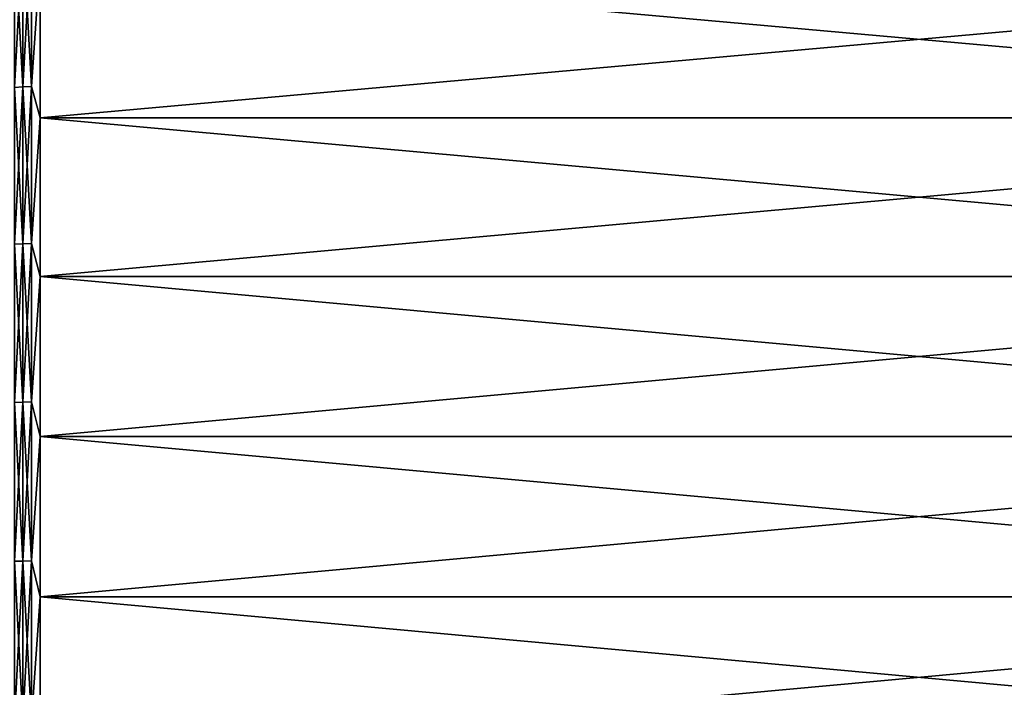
# Model space of a CAD drawing. Header units: metres. Extents: x -2 to 85, y -75 to 96.
# Tile 380 of 444: x 70.5 to 77.82, y 28.1 to 33.06. Entities that reach past the tile are written whole.
import ezdxf

# ---------------------------------------------------------------- set-up
doc = ezdxf.new("R2010")
doc.units = ezdxf.units.M
doc.layers.add('solid_20204500', color=7, linetype='CONTINUOUS')

msp = doc.modelspace()

# ---------------------------------------------------------------- linework, layer by layer
at = {"layer": 'solid_20204500'}
for points in [[(70.521156, 33.720554, 22.775688), (70.459145, 33.715443, 22.755344), (70.459145, 32.560219, 23.0147)], [(70.521156, 32.564297, 23.035275), (70.521156, 33.720554, 22.775688), (70.459145, 32.560219, 23.0147)], [(70.521156, 33.720554, -22.775688), (70.521156, 32.564297, -23.035275), (70.459145, 33.715443, -22.755344)], [(70.521156, 32.564297, -23.035275), (70.459145, 32.560219, -23.0147), (70.459145, 33.715443, -22.755344)], [(70.585388, 33.723644, 22.787998), (70.521156, 33.720554, 22.775688), (70.521156, 32.564297, 23.035275)], [(70.585388, 32.566765, 23.047726), (70.585388, 33.723644, 22.787998), (70.521156, 32.564297, 23.035275)], [(70.585388, 33.723644, -22.787998), (70.585388, 32.566765, -23.047726), (70.521156, 33.720554, -22.775688)], [(70.585388, 32.566765, -23.047726), (70.521156, 32.564297, -23.035275), (70.521156, 33.720554, -22.775688)], [(70.585388, 33.723644, -22.787998), (70.650002, 33.504349, -22.846272), (70.585388, 32.566765, -23.047726)], [(70.585388, 32.566765, 23.047726), (70.650002, 33.504349, 22.846272), (70.585388, 33.723644, 22.787998)], [(70.585388, 32.566765, -23.047726), (70.650002, 33.504349, -22.846272), (70.650002, 32.334671, -23.096767)], [(70.585388, 32.566765, 23.047726), (70.650002, 32.334671, 23.096767), (70.650002, 33.504349, 22.846272)], [(83.727272, 32.334671, -23.096767), (70.650002, 32.334671, -23.096767), (70.650002, 33.504349, -22.846272)], [(83.727272, 33.504349, -22.846272), (83.727272, 32.334671, -23.096767), (70.650002, 33.504349, -22.846272)], [(83.727272, 33.504349, 22.846272), (70.650002, 33.504349, 22.846272), (70.650002, 32.334671, 23.096767)], [(83.727272, 32.334671, 23.096767), (83.727272, 33.504349, 22.846272), (70.650002, 32.334671, 23.096767)], [(70.521156, 32.564297, 23.035275), (70.459145, 32.560219, 23.0147), (70.459145, 31.393383, 23.215446)], [(70.521156, 31.396416, 23.2362), (70.521156, 32.564297, 23.035275), (70.459145, 31.393383, 23.215446)], [(70.521156, 32.564297, -23.035275), (70.521156, 31.396416, -23.2362), (70.459145, 32.560219, -23.0147)], [(70.521156, 31.396416, -23.2362), (70.459145, 31.393383, -23.215446), (70.459145, 32.560219, -23.0147)], [(70.585388, 32.566765, 23.047726), (70.521156, 32.564297, 23.035275), (70.521156, 31.396416, 23.2362)], [(70.585388, 31.398252, 23.24876), (70.585388, 32.566765, 23.047726), (70.521156, 31.396416, 23.2362)], [(70.585388, 32.566765, -23.047726), (70.585388, 31.398252, -23.24876), (70.521156, 32.564297, -23.035275)], [(70.585388, 31.398252, -23.24876), (70.521156, 31.396416, -23.2362), (70.521156, 32.564297, -23.035275)], [(70.585388, 32.566765, -23.047726), (70.650002, 32.334671, -23.096767), (70.585388, 31.398252, -23.24876)], [(70.585388, 31.398252, 23.24876), (70.650002, 32.334671, 23.096767), (70.585388, 32.566765, 23.047726)], [(70.585388, 31.398252, -23.24876), (70.650002, 32.334671, -23.096767), (70.650002, 31.153761, -23.287416)], [(70.585388, 31.398252, 23.24876), (70.650002, 31.153761, 23.287416), (70.650002, 32.334671, 23.096767)], [(83.727272, 31.153761, -23.287416), (70.650002, 31.153761, -23.287416), (70.650002, 32.334671, -23.096767)], [(83.727272, 32.334671, -23.096767), (83.727272, 31.153761, -23.287416), (70.650002, 32.334671, -23.096767)], [(83.727272, 32.334671, 23.096767), (70.650002, 32.334671, 23.096767), (70.650002, 31.153761, 23.287416)], [(83.727272, 31.153761, 23.287416), (83.727272, 32.334671, 23.096767), (70.650002, 31.153761, 23.287416)], [(70.521156, 31.396416, 23.2362), (70.459145, 31.393383, 23.215446), (70.459145, 30.217905, 23.357075)], [(70.521156, 30.219887, 23.377954), (70.521156, 31.396416, 23.2362), (70.459145, 30.217905, 23.357075)], [(70.521156, 31.396416, -23.2362), (70.521156, 30.219887, -23.377954), (70.459145, 31.393383, -23.215446)], [(70.521156, 30.219887, -23.377954), (70.459145, 30.217905, -23.357075), (70.459145, 31.393383, -23.215446)], [(70.585388, 31.398252, 23.24876), (70.521156, 31.396416, 23.2362), (70.521156, 30.219887, 23.377954)], [(70.585388, 30.221088, 23.390591), (70.585388, 31.398252, 23.24876), (70.521156, 30.219887, 23.377954)], [(70.585388, 31.398252, -23.24876), (70.585388, 30.221088, -23.390591), (70.521156, 31.396416, -23.2362)], [(70.585388, 30.221088, -23.390591), (70.521156, 30.219887, -23.377954), (70.521156, 31.396416, -23.2362)], [(70.585388, 31.398252, -23.24876), (70.650002, 31.153761, -23.287416), (70.585388, 30.221088, -23.390591)], [(70.585388, 30.221088, 23.390591), (70.650002, 31.153761, 23.287416), (70.585388, 31.398252, 23.24876)], [(70.585388, 30.221088, -23.390591), (70.650002, 31.153761, -23.287416), (70.650002, 29.96468, -23.417728)], [(70.585388, 30.221088, 23.390591), (70.650002, 29.96468, 23.417728), (70.650002, 31.153761, 23.287416)], [(83.727272, 29.96468, -23.417728), (70.650002, 29.96468, -23.417728), (70.650002, 31.153761, -23.287416)], [(83.727272, 31.153761, -23.287416), (83.727272, 29.96468, -23.417728), (70.650002, 31.153761, -23.287416)], [(83.727272, 31.153761, 23.287416), (70.650002, 31.153761, 23.287416), (70.650002, 29.96468, 23.417728)], [(83.727272, 29.96468, 23.417728), (83.727272, 31.153761, 23.287416), (70.650002, 29.96468, 23.417728)], [(70.521156, 30.219887, 23.377954), (70.459145, 30.217905, 23.357075), (70.459145, 29.036779, 23.43922)], [(70.521156, 29.037706, 23.460176), (70.521156, 30.219887, 23.377954), (70.459145, 29.036779, 23.43922)], [(70.521156, 30.219887, -23.377954), (70.521156, 29.037706, -23.460176), (70.459145, 30.217905, -23.357075)], [(70.521156, 29.037706, -23.460176), (70.459145, 29.036779, -23.43922), (70.459145, 30.217905, -23.357075)], [(70.585388, 30.221088, 23.390591), (70.521156, 30.219887, 23.377954), (70.521156, 29.037706, 23.460176)], [(70.585388, 29.038267, 23.472857), (70.585388, 30.221088, 23.390591), (70.521156, 29.037706, 23.460176)], [(70.585388, 30.221088, -23.390591), (70.585388, 29.038267, -23.472857), (70.521156, 30.219887, -23.377954)], [(70.585388, 29.038267, -23.472857), (70.521156, 29.037706, -23.460176), (70.521156, 30.219887, -23.377954)], [(70.585388, 30.221088, -23.390591), (70.650002, 29.96468, -23.417728), (70.585388, 29.038267, -23.472857)], [(70.585388, 29.038267, 23.472857), (70.650002, 29.96468, 23.417728), (70.585388, 30.221088, 23.390591)], [(70.585388, 29.038267, -23.472857), (70.650002, 29.96468, -23.417728), (70.650002, 28.77051, -23.487366)], [(70.585388, 29.038267, 23.472857), (70.650002, 28.77051, 23.487366), (70.650002, 29.96468, 23.417728)], [(83.727272, 28.77051, -23.487366), (70.650002, 28.77051, -23.487366), (70.650002, 29.96468, -23.417728)], [(83.727272, 29.96468, -23.417728), (83.727272, 28.77051, -23.487366), (70.650002, 29.96468, -23.417728)], [(83.727272, 29.96468, 23.417728), (70.650002, 29.96468, 23.417728), (70.650002, 28.77051, 23.487366)], [(83.727272, 28.77051, 23.487366), (83.727272, 29.96468, 23.417728), (70.650002, 28.77051, 23.487366)], [(70.521156, 29.037706, 23.460176), (70.459145, 29.036779, 23.43922), (70.459145, 27.853012, 23.461679)], [(70.521156, 27.85288, 23.482655), (70.521156, 29.037706, 23.460176), (70.459145, 27.853012, 23.461679)], [(70.521156, 29.037706, -23.460176), (70.521156, 27.85288, -23.482655), (70.459145, 29.036779, -23.43922)], [(70.521156, 27.85288, -23.482655), (70.459145, 27.853012, -23.461679), (70.459145, 29.036779, -23.43922)], [(70.585388, 29.038267, 23.472857), (70.521156, 29.037706, 23.460176), (70.521156, 27.85288, 23.482655)], [(70.585388, 27.852802, 23.495346), (70.585388, 29.038267, 23.472857), (70.521156, 27.85288, 23.482655)], [(70.585388, 29.038267, -23.472857), (70.585388, 27.852802, -23.495346), (70.521156, 29.037706, -23.460176)], [(70.585388, 27.852802, -23.495346), (70.521156, 27.85288, -23.482655), (70.521156, 29.037706, -23.460176)], [(70.585388, 29.038267, -23.472857), (70.650002, 28.77051, -23.487366), (70.585388, 27.852802, -23.495346)], [(70.585388, 27.852802, 23.495346), (70.650002, 28.77051, 23.487366), (70.585388, 29.038267, 23.472857)], [(70.585388, 27.852802, -23.495346), (70.650002, 28.77051, -23.487366), (70.650002, 27.574341, -23.496145)], [(70.585388, 27.852802, 23.495346), (70.650002, 27.574341, 23.496145), (70.650002, 28.77051, 23.487366)], [(83.727272, 27.574341, -23.496145), (70.650002, 27.574341, -23.496145), (70.650002, 28.77051, -23.487366)], [(83.727272, 28.77051, -23.487366), (83.727272, 27.574341, -23.496145), (70.650002, 28.77051, -23.487366)], [(83.727272, 28.77051, 23.487366), (70.650002, 28.77051, 23.487366), (70.650002, 27.574341, 23.496145)], [(83.727272, 27.574341, 23.496145), (83.727272, 28.77051, 23.487366), (70.650002, 27.574341, 23.496145)]]:
    msp.add_3dface(points, dxfattribs=at)

doc.saveas('drawing.dxf')
